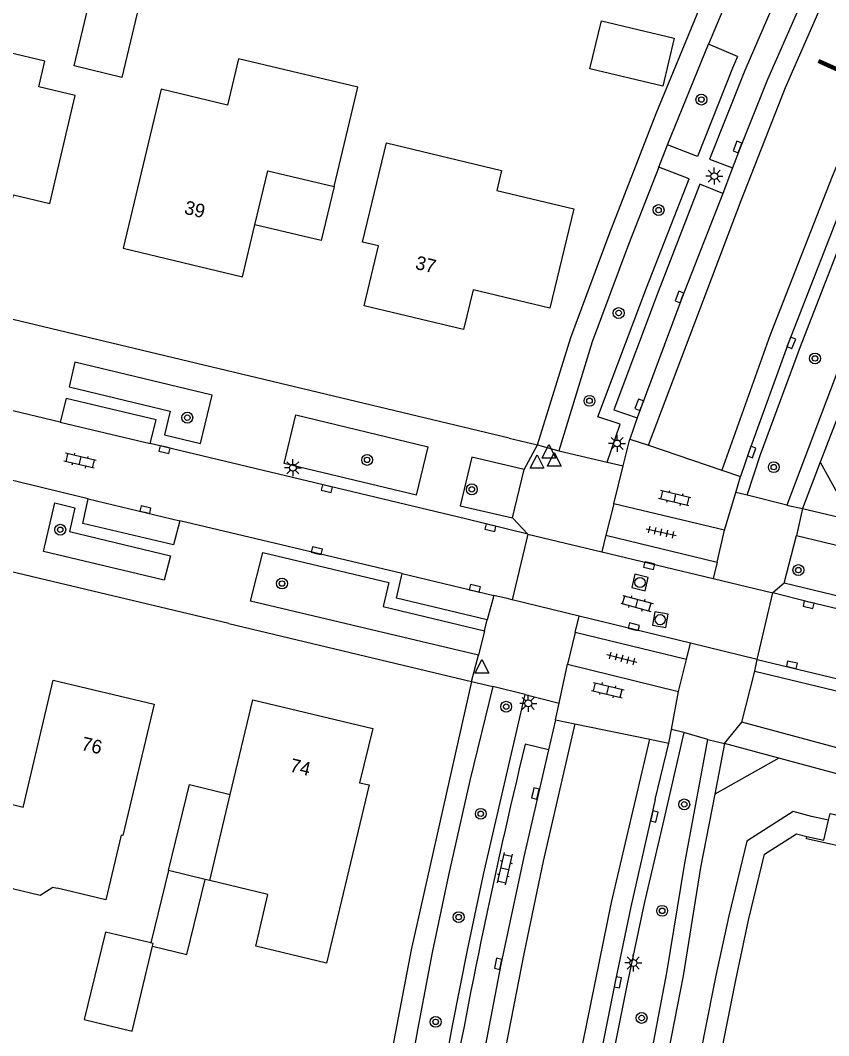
# Model space of a CAD drawing. Extents: x 124000 to 128010, y 398999 to 403000.
# Drawn here: x 127596.6 to 127655.9, y 399790.6 to 399865.1 of the extents above; entities that cross this region are included whole.
import ezdxf

# ---------------------------------------------------------------- set-up
doc = ezdxf.new("R2010")
doc.units = 0
for name, color, linetype in [('gg-afsc-hekwerk', 7, 'Continuous'), ('gg-anno-huisnummerreeks BGT', 7, 'Continuous'), ('gg-anno-openbare ruimte label', 7, 'Continuous'), ('gg-bbg-bijgebouw', 7, 'Continuous'), ('gg-bbg-gedigitaliseerde bijgebouw', 7, 'Continuous'), ('gg-bbg-hoofdgebouw', 7, 'Continuous'), ('gg-bbg-luifel en loopbrug', 7, 'Continuous'), ('gg-bbg-tussenscheiding', 7, 'Continuous'), ('gg-knt-BGT kruinlijn', 7, 'Continuous'), ('gg-knt-verharding', 7, 'Continuous'), ('gg-knt-verharding nz', 7, 'Continuous'), ('gg-kntw-beschoeiing', 7, 'Continuous'), ('gg-kwrk-uitstroombak niveau min 01', 7, 'Continuous'), ('gt-grn-groengrens', 7, 'Continuous'), ('gt-grn-weggrens', 7, 'Continuous'), ('gt-symb-boom', 7, 'Continuous'), ('gt-symb-klinker verharding', 7, 'Continuous'), ('gt-symb-kolk', 7, 'Continuous'), ('gt-symb-lichtmast', 7, 'Continuous'), ('gt-symb-rioolschacht', 7, 'Continuous'), ('gt-symb-tegel verharding', 7, 'Continuous'), ('gt-symb-waterafsluiter', 7, 'Continuous')]:
    doc.layers.add(name, color=color, linetype=linetype)

# ---------------------------------------------------------------- blocks, each defined once
blk = doc.blocks.new('gt0-LMAST')
at = {"layer": 'gt-symb-lichtmast'}
for p, q in [((-0.182, 0.173), (-0.447, 0.438)), ((-0.005, 0.246), (-0.005, 0.621)), ((0.172, 0.173), (0.437, 0.438)), ((-0.255, -0.004), (-0.63, -0.004)), ((-0.182, -0.181), (-0.447, -0.446)), ((-0.005, -0.254), (-0.005, -0.629)), ((0.437, -0.446), (0.172, -0.181)), ((0.245, -0.004), (0.62, -0.004))]:
    blk.add_line(p, q, dxfattribs=at)
blk.add_circle((-0.005, -0.004), 0.25, dxfattribs=at)
blk = doc.blocks.new('gt0-KOLK')
at = {"layer": 'gt-symb-kolk'}
blk.add_lwpolyline([(0, 0), (0.375, 0), (0.375, 0.4), (-0.375, 0.4), (-0.375, 0), (0, 0)], dxfattribs=at)
blk = doc.blocks.new('gt0-BOOM')
at = {"layer": 'gt-symb-boom'}
for radius in [0.4, 0.2]:
    blk.add_circle((0, 0), radius, dxfattribs=at)
blk = doc.blocks.new('gt0-WAFSL')
at = {"layer": 'gt-symb-waterafsluiter'}
for p, q in [((-0.5, -0.333), (0, 0.667)), ((0, 0.667), (0.5, -0.333)), ((0.5, -0.333), (-0.5, -0.333))]:
    blk.add_line(p, q, dxfattribs=at)
blk = doc.blocks.new('gt0-KL1')
at = {"layer": 'gt-symb-klinker verharding'}
for p, q in [((-1.15, 0.3), (1.15, 0.3)), ((-1, -0.3), (-1, 0.3)), ((-0.5, 0.3), (-0.5, 0.45)), ((0, -0.3), (0, 0.3)), ((0.5, 0.3), (0.5, 0.45)), ((1, -0.3), (1, 0.3)), ((-1.15, -0.3), (1.15, -0.3)), ((-0.5, -0.45), (-0.5, -0.3)), ((0.5, -0.45), (0.5, -0.3))]:
    blk.add_line(p, q, dxfattribs=at)
blk = doc.blocks.new('gt0-RS')
at = {"layer": 'gt-symb-rioolschacht'}
blk.add_lwpolyline([(-0.5, -0.5), (0.5, -0.5), (0.5, 0.5), (-0.5, 0.5)], close=True, dxfattribs=at)
blk.add_circle((0, 0), 0.375, dxfattribs=at)
blk = doc.blocks.new('gt0-TEG1')
at = {"layer": 'gt-symb-tegel verharding'}
for p, q in [((-1.125, 0), (1.125, 0)), ((-0.9, -0.25), (-0.9, 0.25)), ((-0.45, -0.25), (-0.45, 0.25)), ((0, -0.25), (0, 0.25)), ((0.45, -0.25), (0.45, 0.25)), ((0.9, -0.25), (0.9, 0.25))]:
    blk.add_line(p, q, dxfattribs=at)

msp = doc.modelspace()

# ---------------------------------------------------------------- linework, layer by layer
at = {"layer": 'gg-afsc-hekwerk'}
msp.add_line((127611.875, 399820.848), (127629.676, 399816.605), dxfattribs=at)
msp.add_lwpolyline([(127629.676, 399816.605), (127625.244, 399796.898), (127623.559, 399788.075), (127622.65, 399782.722)], dxfattribs=at)
at = {"layer": 'gg-bbg-bijgebouw'}
for points in [[(127606.15, 399797.408), (127602.806, 399798.207), (127601.259, 399791.793)], [(127606.263, 399797.181), (127606.308, 399797.37), (127606.15, 399797.408)], [(127601.259, 399791.793), (127604.764, 399790.938), (127606.263, 399797.181)]]:
    msp.add_lwpolyline(points, dxfattribs=at)
at = {"layer": 'gg-bbg-gedigitaliseerde bijgebouw'}
for p, q in [((127610.125, 399802.066), (127607.44, 399802.718)), ((127610.461, 399801.984), (127610.125, 399802.066))]:
    msp.add_line(p, q, dxfattribs=at)
msp.add_lwpolyline([(127607.44, 399802.718), (127608.975, 399809.033), (127611.972, 399808.305)], dxfattribs=at)
at = {"layer": 'gg-bbg-hoofdgebouw'}
msp.add_line((127614.731, 399800.963), (127610.461, 399801.984), dxfattribs=at)
for points in [[(127587.562, 399852.335), (127595.607, 399850.425), (127596.055, 399852.313), (127598.738, 399851.685), (127600.594, 399859.602), (127597.918, 399860.237), (127598.368, 399862.134), (127590.341, 399864.04), (127587.562, 399852.335)], [(127619.596, 399852.917), (127621.342, 399860.211), (127612.585, 399862.297), (127611.772, 399858.903), (127606.91, 399860.068), (127604.115, 399848.398)], [(127621.806, 399844.174), (127622.855, 399848.564), (127621.688, 399848.843), (127623.436, 399856.137), (127631.896, 399854.11), (127631.545, 399852.641), (127637.185, 399851.29), (127635.436, 399843.99), (127629.799, 399845.343), (127629.103, 399842.426), (127621.806, 399844.174)], [(127613.784, 399850.119), (127614.733, 399854.081), (127619.596, 399852.917)], [(127604.115, 399848.398), (127612.87, 399846.301), (127613.784, 399850.119)], [(127596.771, 399807.355), (127598.978, 399816.688), (127606.388, 399814.936), (127604.074, 399805.307), (127603.961, 399805.332), (127602.846, 399800.568), (127599.268, 399801.423)], [(127611.972, 399808.305), (127613.635, 399815.26), (127622.427, 399813.158), (127621.468, 399809.166), (127622.162, 399809.016), (127619.044, 399795.922)], [(127596.771, 399807.355), (127595.787, 399807.588), (127594.595, 399802.547), (127595.402, 399802.353), (127595.977, 399801.403), (127598.009, 399800.916), (127598.951, 399801.502), (127599.268, 399801.423)], [(127619.044, 399795.922), (127613.852, 399797.169), (127614.731, 399800.963)]]:
    msp.add_lwpolyline(points, dxfattribs=at)
at = {"layer": 'gg-bbg-luifel en loopbrug'}
msp.add_line((127607.44, 399802.718), (127606.15, 399797.408), dxfattribs=at)
for points in [[(127605.144, 399865.643), (127604.02, 399860.935), (127600.509, 399861.773), (127601.635, 399866.489)], [(127638.38, 399861.565), (127639.222, 399865.09), (127644.559, 399863.815), (127643.717, 399860.291), (127638.38, 399861.565)], [(127619.596, 399852.917), (127618.65, 399848.957), (127613.784, 399850.119)], [(127606.263, 399797.181), (127608.789, 399796.567), (127610.125, 399802.066)]]:
    msp.add_lwpolyline(points, dxfattribs=at)
at = {"layer": 'gg-bbg-tussenscheiding'}
msp.add_line((127610.461, 399801.984), (127611.972, 399808.305), dxfattribs=at)
at = {"layer": 'gg-knt-BGT kruinlijn'}
msp.add_lwpolyline([(127655.288, 399832.69), (127657.045, 399829.524), (127659.56, 399827.965)], dxfattribs=at)
at = {"layer": 'gg-knt-verharding'}
for p, q in [((127632.449, 399834.458), (127508.953, 399863.988)), ((127644.069, 399855.971), (127647.083, 399863.37)), ((127649.212, 399862.472), (127647.083, 399863.37)), ((127611.875, 399820.848), (127465.972, 399855.629)), ((127648.852, 399854.285), (127648.123, 399852.409)), ((127658.92, 399845.671), (127652.832, 399829.529)), ((127660.072, 399845.153), (127655.288, 399832.69)), ((127599.491, 399835.627), (127588.987, 399838.141)), ((127641.852, 399835.941), (127641.295, 399834.393)), ((127601.537, 399830.015), (127577.423, 399835.778)), ((127632.449, 399834.458), (127634.535, 399833.954)), ((127629.23, 399828.546), (127606.096, 399834.052)), ((127625.646, 399830.284), (127626.503, 399833.822)), ((127641.295, 399834.393), (127642.67, 399833.931)), ((127642.67, 399833.931), (127648.063, 399832.116)), ((127636.093, 399833.519), (127639.635, 399832.7)), ((127655.288, 399832.69), (127653.987, 399829.3)), ((127632.703, 399828.613), (127633.546, 399832.145)), ((127648.063, 399832.116), (127649.437, 399831.654)), ((127652.832, 399829.529), (127649.917, 399830.284)), ((127640.129, 399829.624), (127639.535, 399827.327)), ((127648.263, 399827.693), (127640.129, 399829.624)), ((127653.987, 399829.3), (127659.56, 399827.965)), ((127633.816, 399827.422), (127629.23, 399828.546)), ((127624.589, 399824.518), (127608.279, 399828.387)), ((127633.816, 399827.422), (127639.244, 399826.122)), ((127639.535, 399827.327), (127647.707, 399825.357)), ((127647.707, 399825.357), (127648.263, 399827.693)), ((127652.647, 399823.806), (127653.53, 399827.313)), ((127653.53, 399827.313), (127692.596, 399817.945)), ((127639.244, 399826.122), (127647.419, 399824.165)), ((127647.419, 399824.165), (127651.806, 399823.115)), ((127691.305, 399814.561), (127652.647, 399823.806)), ((127631.314, 399822.921), (127630.839, 399821.131)), ((127632.302, 399822.68), (127631.314, 399822.921)), ((127632.668, 399822.591), (127632.302, 399822.68)), ((127637.584, 399821.393), (127632.668, 399822.591)), ((127645.75, 399819.403), (127637.584, 399821.393)), ((127630.631, 399820.31), (127630.187, 399818.539)), ((127637.295, 399820.195), (127636.741, 399817.864)), ((127645.465, 399818.222), (127637.295, 399820.195)), ((127650.641, 399818.211), (127645.75, 399819.403)), ((127644.889, 399815.873), (127645.465, 399818.222)), ((127636.741, 399817.864), (127644.889, 399815.873)), ((127649.526, 399813.615), (127650.481, 399817.357)), ((127650.481, 399817.357), (127675.26, 399811.405)), ((127633.616, 399815.635), (127631.238, 399816.237)), ((127635.844, 399813.774), (127635.343, 399811.586)), ((127635.844, 399813.774), (127637.266, 399813.484)), ((127674.059, 399806.984), (127649.526, 399813.615)), ((127637.266, 399813.484), (127642.767, 399812.36)), ((127645.28, 399812.85), (127643.737, 399806.161)), ((127647.037, 399812.35), (127645.28, 399812.85)), ((127642.767, 399812.36), (127644.166, 399812.074)), ((127635.343, 399811.586), (127633.624, 399811.992)), ((127643.175, 399807.939), (127644.166, 399812.074)), ((127648.255, 399812.038), (127647.536, 399808.327)), ((127652.232, 399810.967), (127648.255, 399812.038)), ((127663.628, 399807.899), (127652.232, 399810.967))]:
    msp.add_line(p, q, dxfattribs=at)
for points in [[(127685.54, 399907.877), (127679.437, 399897.898), (127673.261, 399887.025), (127667.657, 399875.883), (127662.315, 399864.591), (127657.512, 399853.115), (127652.972, 399841.527), (127650.062, 399833.513), (127649.437, 399831.654)], [(127649.917, 399830.284), (127650.893, 399833.25), (127653.825, 399841.173), (127658.371, 399852.824), (127663.191, 399864.264), (127668.516, 399875.526), (127674.095, 399886.603), (127680.195, 399897.361), (127685.862, 399906.646), (127687.392, 399905.681)], [(127634.535, 399833.954), (127636.964, 399841.845), (127639.79, 399849.402), (127643.236, 399858.286), (127646.887, 399867.149), (127644.095, 399868.47)], [(127652.372, 399867.501), (127649.747, 399861.437), (127647.162, 399854.941), (127648.852, 399854.285)], [(127649.212, 399862.472), (127648.837, 399861.616), (127646.268, 399855.121), (127644.069, 399855.971)], [(127643.43, 399854.345), (127641.219, 399848.669), (127638.551, 399841.522), (127636.093, 399833.519)], [(127639.635, 399832.7), (127640.599, 399835.471), (127638.966, 399836.022), (127642.541, 399845.478), (127645.654, 399853.486), (127643.43, 399854.345)], [(127648.123, 399852.409), (127646.453, 399853.086), (127643.384, 399845.188), (127640.135, 399836.541), (127641.852, 399835.941)], [(127600.574, 399840.025), (127600.147, 399838.228), (127607.572, 399836.431), (127607.146, 399834.691), (127609.798, 399834.065), (127610.639, 399837.614), (127600.574, 399840.025)], [(127606.096, 399834.052), (127606.536, 399835.806), (127599.932, 399837.377), (127599.491, 399835.627)], [(127625.646, 399830.284), (127615.929, 399832.608), (127616.777, 399836.156), (127626.503, 399833.822)], [(127633.546, 399832.145), (127629.699, 399833.057), (127628.849, 399829.498), (127632.703, 399828.613)], [(127608.279, 399828.387), (127607.794, 399826.63), (127601.139, 399828.201), (127601.537, 399830.015)], [(127607.574, 399825.815), (127607.115, 399824.044), (127598.27, 399826.137), (127599.087, 399829.702), (127600.554, 399829.35), (127600.164, 399827.613), (127607.574, 399825.815)], [(127630.187, 399818.539), (127613.457, 399822.493), (127614.359, 399826.064), (127623.604, 399823.851), (127623.189, 399822.113), (127630.631, 399820.31)], [(127630.839, 399821.131), (127624.175, 399822.725), (127624.589, 399824.518)], [(127692.12, 399813.442), (127654.478, 399822.43), (127651.806, 399823.115)], [(127650.641, 399818.211), (127689.348, 399808.944), (127689.93, 399808.839), (127690.945, 399808.558)], [(127631.238, 399816.237), (127629.559, 399809.324), (127627.986, 399802.386), (127626.799, 399796.717), (127625.727, 399791.025), (127624.226, 399782.674)], [(127626.683, 399782.288), (127627.445, 399786.817), (127628.28, 399791.333), (127629.397, 399796.892), (127630.573, 399802.439), (127633.616, 399815.635)], [(127642.579, 399787.646), (127644.024, 399795.218), (127645.317, 399803.127), (127647.037, 399812.35)], [(127643.175, 399807.939), (127641.387, 399800.057), (127640.221, 399794.557), (127639.017, 399788.436), (127637.914, 399782.296), (127636.837, 399775.641), (127635.882, 399768.967), (127635.201, 399763.27), (127634.644, 399757.559), (127634.21, 399751.848), (127633.872, 399746.13), (127633.562, 399739.892), (127633.351, 399733.65), (127633.272, 399727.41), (127633.317, 399721.17), (127633.366, 399719.351)], [(127647.536, 399808.327), (127646.492, 399802.943), (127645.209, 399795.003), (127643.888, 399788.235)], [(127643.737, 399806.161), (127642.368, 399800.301), (127641.103, 399794.417), (127639.896, 399788.285), (127638.792, 399782.133), (127637.698, 399775.505), (127636.731, 399768.858), (127636.067, 399763.153), (127635.53, 399757.435), (127635.094, 399751.74), (127634.748, 399746.038), (127634.436, 399739.885), (127634.23, 399733.728), (127634.171, 399727.451), (127634.235, 399721.174), (127634.285, 399719.353)]]:
    msp.add_lwpolyline(points, dxfattribs=at)
msp.add_arc((128059.841, 399708.674), 438.561, 166.37391, 170.24826, dxfattribs=at)
at = {"layer": 'gg-knt-verharding nz'}
for p, q in [((127599.491, 399835.627), (127606.096, 399834.052)), ((127601.537, 399830.015), (127608.279, 399828.387)), ((127624.589, 399824.518), (127631.314, 399822.921))]:
    msp.add_line(p, q, dxfattribs=at)
for points in [[(127654.024, 399866.752), (127651.41, 399860.788), (127649.399, 399855.752), (127648.852, 399854.285)], [(127642.67, 399833.931), (127649.477, 399851.889), (127652.721, 399860.179), (127655.35, 399866.165)], [(127660.99, 399865.181), (127656.168, 399853.659), (127651.615, 399842.039), (127648.063, 399832.116)], [(127648.123, 399852.409), (127645.131, 399844.74), (127641.852, 399835.941)], [(127637.266, 399813.484), (127634.943, 399803.414), (127633.547, 399796.738), (127632.179, 399789.704), (127630.831, 399782.387), (127629.483, 399773.986), (127628.504, 399766.596), (127627.72, 399758.828), (127627.192, 399752.451), (127626.815, 399745.921), (127626.527, 399739.54), (127626.267, 399727.859), (127626.288, 399719.358), (127626.289, 399719.334)], [(127631.916, 399719.347), (127631.867, 399721.152), (127631.901, 399733.682), (127632.424, 399746.203), (127632.763, 399751.946), (127633.199, 399757.684), (127633.759, 399763.426), (127634.444, 399769.157), (127635.571, 399776.923), (127637.592, 399788.704), (127639.97, 399800.367), (127642.767, 399812.36)], [(127635.343, 399811.586), (127633.527, 399803.726), (127631.841, 399795.836), (127630.669, 399789.695), (127629.402, 399782.633)]]:
    msp.add_lwpolyline(points, dxfattribs=at)
at = {"layer": 'gg-kntw-beschoeiing'}
msp.add_lwpolyline([(127642.365, 399716.124), (127642.149, 399723.452), (127642.127, 399730.804), (127642.189, 399734.549), (127642.302, 399738.293), (127642.658, 399745.775), (127643.183, 399753.236), (127643.866, 399760.685), (127644.679, 399768.123), (127645.143, 399771.836), (127645.66, 399775.541), (127646.231, 399779.238), (127646.857, 399782.927), (127648.209, 399790.287), (127649.086, 399794.689), (127650.026, 399799.078), (127651.201, 399803.933), (127653.541, 399805.43), (127654.302, 399805.221)], dxfattribs=at)
at = {"layer": 'gg-kwrk-uitstroombak niveau min 01'}
for points in [[(127655.897, 399806.422), (127656.011, 399806.909), (127657.482, 399806.575), (127657.043, 399804.611), (127658.297, 399804.346)], [(127654.302, 399805.221), (127655.556, 399804.96), (127655.897, 399806.422)], [(127658.297, 399804.346), (127658.255, 399804.159), (127654.277, 399805.059), (127654.302, 399805.221)]]:
    msp.add_lwpolyline(points, dxfattribs=at)
at = {"layer": 'gt-grn-groengrens'}
msp.add_line((127652.232, 399810.967), (127647.536, 399808.327), dxfattribs=at)
msp.add_lwpolyline([(127655.897, 399806.422), (127654.638, 399806.684), (127653.294, 399807.053), (127649.885, 399804.872), (127648.562, 399799.408), (127647.622, 399795.015), (127646.739, 399790.583), (127645.379, 399783.181), (127643.655, 399772.023), (127642.005, 399757.92), (127641.159, 399745.836), (127640.689, 399734.591), (127640.649, 399723.444), (127640.904, 399714.777)], dxfattribs=at)
at = {"layer": 'gt-grn-weggrens'}
for p, q in [((127648.553, 399866.865), (127647.083, 399863.37)), ((127643.43, 399854.345), (127644.069, 399855.971)), ((127633.546, 399832.145), (127634.535, 399833.954)), ((127634.535, 399833.954), (127636.093, 399833.519)), ((127640.814, 399832.427), (127641.295, 399834.393)), ((127639.635, 399832.7), (127640.814, 399832.427)), ((127640.129, 399829.624), (127640.814, 399832.427)), ((127649.088, 399830.476), (127649.437, 399831.654)), ((127648.263, 399827.693), (127649.088, 399830.476)), ((127649.917, 399830.284), (127649.088, 399830.476)), ((127652.832, 399829.529), (127653.987, 399829.3)), ((127653.987, 399829.3), (127653.53, 399827.313)), ((127633.816, 399827.422), (127632.703, 399828.613)), ((127633.816, 399827.422), (127632.668, 399822.591)), ((127639.535, 399827.327), (127639.244, 399826.122)), ((127647.707, 399825.357), (127647.419, 399824.165)), ((127652.647, 399823.806), (127651.806, 399823.115)), ((127650.641, 399818.211), (127651.806, 399823.115)), ((127630.631, 399820.31), (127630.839, 399821.131)), ((127637.295, 399820.195), (127637.584, 399821.393)), ((127645.465, 399818.222), (127645.75, 399819.403)), ((127629.676, 399816.605), (127630.187, 399818.539)), ((127650.481, 399817.357), (127650.641, 399818.211)), ((127636.113, 399815.003), (127636.741, 399817.864)), ((127629.676, 399816.605), (127631.238, 399816.237)), ((127644.358, 399813.083), (127644.889, 399815.873)), ((127633.616, 399815.635), (127636.113, 399815.003)), ((127635.844, 399813.774), (127636.113, 399815.003)), ((127648.255, 399812.038), (127649.526, 399813.615)), ((127644.166, 399812.074), (127644.358, 399813.083)), ((127645.28, 399812.85), (127644.358, 399813.083)), ((127647.037, 399812.35), (127648.255, 399812.038))]:
    msp.add_line(p, q, dxfattribs=at)

# ---------------------------------------------------------------- block references
at = {"layer": 'gt-symb-boom'}
for p in [(127646.561, 399859.303), (127643.416, 399851.191), (127640.485, 399843.637), (127654.899, 399840.304), (127638.344, 399837.196), (127608.819, 399835.961), (127622.021, 399832.859), (127651.874, 399832.328), (127629.706, 399830.699), (127599.489, 399827.735), (127653.679, 399824.773), (127615.771, 399823.787), (127632.228, 399814.747), (127645.301, 399807.579), (127630.365, 399806.888), (127628.741, 399799.306), (127643.679, 399799.768), (127627.05, 399791.619), (127642.172, 399791.905)]:
    msp.add_blockref('gt0-BOOM', p, dxfattribs=at)
at = {"layer": 'gt-symb-klinker verharding'}
for p, rotation in [((127600.934, 399832.796), 166.9366626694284), ((127644.596, 399830.048), 166.5889281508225), ((127641.822, 399822.33), -15.064233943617), ((127639.691, 399815.965), -13.535856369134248), ((127632.116, 399802.864), -103.06333733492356)]:
    msp.add_blockref('gt0-KL1', p, dxfattribs=dict(at, rotation=rotation))
at = {"layer": 'gt-symb-kolk'}
for p, rotation in [((127649.399, 399855.752), 68.23049831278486), ((127645.131, 399844.74), 68.71983369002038), ((127652.972, 399841.527), -111.40773994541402), ((127642.177, 399836.834), 69.51770310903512), ((127607.193, 399833.807), 166.53322310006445), ((127650.062, 399833.513), -109.93904791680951), ((127619.113, 399830.953), 166.75619797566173), ((127605.692, 399829.018), -13.480126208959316), ((127631.115, 399828.078), 166.352761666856), ((127618.286, 399825.996), -13.174926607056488), ((127642.767, 399825.298), 166.75619797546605), ((127629.874, 399823.241), -13.59156043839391), ((127654.478, 399822.43), 166.70041567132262), ((127641.549, 399820.417), -13.480126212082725), ((127653.161, 399817.626), -13.063337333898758), ((127634.181, 399808.427), -103.46677689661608), ((127642.909, 399806.735), -102.53502335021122), ((127631.841, 399795.836), 78.52151796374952), ((127640.615, 399794.472), 78.4092631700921)]:
    msp.add_blockref('gt0-KOLK', p, dxfattribs=dict(at, rotation=rotation))
at = {"layer": 'gt-symb-lichtmast'}
for p in [(127647.512, 399853.688), (127640.378, 399834.07), (127616.573, 399832.29), (127633.857, 399814.996), (127641.565, 399795.944)]:
    msp.add_blockref('gt0-LMAST', p, dxfattribs=at)
at = {"layer": 'gt-symb-rioolschacht'}
for p, rotation in [((127642.051, 399823.864), 76.40843956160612), ((127643.541, 399821.136), 79.74640197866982)]:
    msp.add_blockref('gt0-RS', p, dxfattribs=dict(at, rotation=rotation))
at = {"layer": 'gt-symb-tegel verharding'}
for p, rotation in [((127643.61, 399827.553), -12.882979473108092), ((127640.718, 399818.284), 165.58873496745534)]:
    msp.add_blockref('gt0-TEG1', p, dxfattribs=dict(at, rotation=rotation))
at = {"layer": 'gt-symb-waterafsluiter'}
for p in [(127635.366, 399833.315), (127634.497, 399832.576), (127635.758, 399832.734), (127630.446, 399817.533)]:
    msp.add_blockref('gt0-WAFSL', p, dxfattribs=at)

# ---------------------------------------------------------------- texts
at = {"layer": 'gg-anno-huisnummerreeks BGT'}
for s, rotation, p in [('39', 346.5, (127608.534, 399850.939)), ('37', 346.5, (127625.493, 399846.89)), ('76', 346.7, (127600.98, 399811.59)), ('74', 346.5, (127616.283, 399810.001))]:
    msp.add_text(s, height=1, rotation=rotation, dxfattribs=at).set_placement(p)
at = {"layer": 'gg-anno-openbare ruimte label'}
msp.add_text('Lombardijenlaan', height=2.5, rotation=65.6, dxfattribs=at).set_placement((127657.247, 399860.716))

doc.saveas('drawing.dxf')
